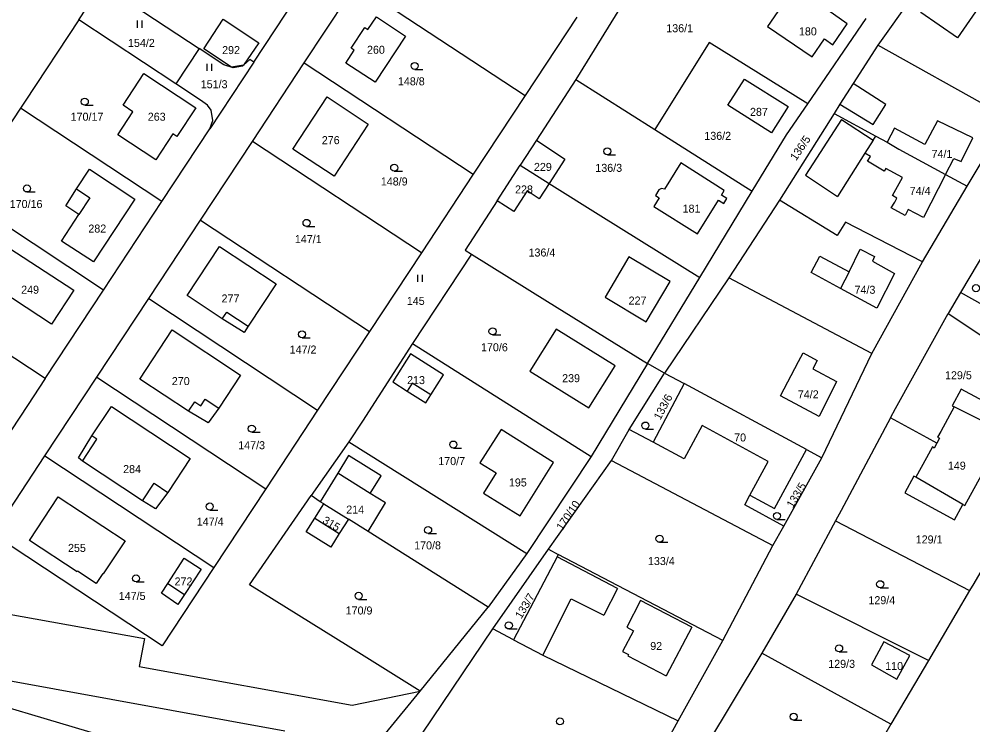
# Model space of a CAD drawing. Extents: x -7483133 to -743169, y -11317770 to -1127091.
# Drawn here: x -746539.5 to -746337, y -1131945.9 to -1131796 of the extents above; entities that cross this region are included whole.
import ezdxf

# ---------------------------------------------------------------- set-up
doc = ezdxf.new("R2010")
doc.units = 0
for name, color, linetype in [('Hranice parcel', 7, 'Continuous'), ('Parcelní čísla', 7, 'Continuous'), ('Vnitřní kresba', 7, 'Continuous'), ('Značky kultur', 7, 'Continuous')]:
    doc.layers.add(name, color=color, linetype=linetype)

msp = doc.modelspace()

# ---------------------------------------------------------------- linework, layer by layer
at = {"layer": 'Hranice parcel'}
for p, q in [((-746343.18, -1131781.93), (-746357.15, -1131801.57)), ((-746489.67, -1131805.13), (-746478.1, -1131787.6)), ((-746526.88, -1131796.16), (-746521.93, -1131788.64)), ((-746521.93, -1131788.64), (-746501.28, -1131802.26)), ((-746478.99, -1131805.28), (-746467.98, -1131788.59)), ((-746467.98, -1131788.59), (-746432.08, -1131812.26)), ((-746421.07, -1131795.57), (-746432.08, -1131812.26)), ((-746372.05, -1131814.02), (-746359.64, -1131795.9)), ((-746506.22, -1131809.78), (-746526.88, -1131796.16)), ((-746329.51, -1131817), (-746357.15, -1131801.57)), ((-746501.28, -1131802.26), (-746506.22, -1131809.78)), ((-746496.04, -1131805.72), (-746501.28, -1131802.26)), ((-746489.67, -1131805.13), (-746499.03, -1131819.32)), ((-746490, -1131821.98), (-746478.99, -1131805.28)), ((-746478.99, -1131805.28), (-746443.09, -1131828.96)), ((-746421.32, -1131808.85), (-746429.68, -1131821.74)), ((-746421.32, -1131808.85), (-746404.51, -1131819.44)), ((-746432.08, -1131812.26), (-746443.09, -1131828.96)), ((-746539.27, -1131814.94), (-746551.66, -1131833.72)), ((-746509.21, -1131834.76), (-746539.27, -1131814.94)), ((-746366.45, -1131816.06), (-746378.06, -1131834.44)), ((-746338.17, -1131831.49), (-746329.51, -1131817)), ((-746509.21, -1131834.76), (-746499.03, -1131819.32)), ((-746404.51, -1131819.44), (-746383.82, -1131832.55)), ((-746501.01, -1131838.68), (-746490, -1131821.98)), ((-746454.1, -1131845.66), (-746490, -1131821.98)), ((-746429.68, -1131821.74), (-746433.1, -1131827.02)), ((-746438.01, -1131834.6), (-746433.1, -1131827.02)), ((-746433.1, -1131827.02), (-746426.94, -1131830.89)), ((-746443.09, -1131828.96), (-746454.1, -1131845.66)), ((-746426.94, -1131830.89), (-746429.05, -1131834.18)), ((-746394.96, -1131850.9), (-746383.82, -1131832.55)), ((-746347.69, -1131847.59), (-746338.17, -1131831.49)), ((-746521.6, -1131853.55), (-746551.66, -1131833.72)), ((-746378.06, -1131834.44), (-746388.82, -1131850.94)), ((-746521.6, -1131853.55), (-746509.21, -1131834.76)), ((-746438.01, -1131834.6), (-746444.83, -1131845.11)), ((-746434.48, -1131836.9), (-746438.01, -1131834.6)), ((-746512.02, -1131855.37), (-746501.01, -1131838.68)), ((-746501.01, -1131838.68), (-746465.11, -1131862.35)), ((-746332.13, -1131841.46), (-746339.57, -1131854.09)), ((-746454.1, -1131845.66), (-746465.11, -1131862.35)), ((-746443.47, -1131845.95), (-746455.99, -1131864.91)), ((-746444.83, -1131845.11), (-746443.47, -1131845.95)), ((-746358.44, -1131867.04), (-746347.69, -1131847.59)), ((-746406.07, -1131869.18), (-746394.96, -1131850.9)), ((-746388.82, -1131850.94), (-746402.47, -1131871.17)), ((-746358.44, -1131867.04), (-746388.82, -1131850.94)), ((-746533.99, -1131872.33), (-746521.6, -1131853.55)), ((-746339.57, -1131854.09), (-746342.22, -1131858.51)), ((-746334.77, -1131856.76), (-746339.57, -1131854.09)), ((-746523.03, -1131872.07), (-746512.02, -1131855.37)), ((-746512.02, -1131855.37), (-746476.13, -1131879.05)), ((-746342.22, -1131858.51), (-746319.24, -1131873.86)), ((-746465.11, -1131862.35), (-746476.13, -1131879.05)), ((-746455.99, -1131864.91), (-746418.01, -1131888.89)), ((-746369.01, -1131889.16), (-746358.44, -1131867.04)), ((-746406.07, -1131869.18), (-746418.01, -1131888.89)), ((-746402.47, -1131871.17), (-746406.07, -1131869.18)), ((-746534.04, -1131888.76), (-746523.03, -1131872.07)), ((-746523.03, -1131872.07), (-746487.14, -1131895.74)), ((-746409.94, -1131883.15), (-746402.47, -1131871.17)), ((-746402.47, -1131871.17), (-746398.27, -1131873.41)), ((-746398.27, -1131873.41), (-746404.9, -1131885.84)), ((-746372.28, -1131887.39), (-746398.27, -1131873.41)), ((-746476.13, -1131879.05), (-746487.14, -1131895.74)), ((-746413.73, -1131889.78), (-746409.94, -1131883.15)), ((-746404.9, -1131885.84), (-746409.94, -1131883.15)), ((-746469.48, -1131885.78), (-746477.5, -1131897.18)), ((-746469.48, -1131885.78), (-746431.68, -1131909.51)), ((-746545.06, -1131905.46), (-746534.04, -1131888.76)), ((-746534.04, -1131888.76), (-746498.15, -1131912.44)), ((-746418.01, -1131888.89), (-746431.68, -1131909.51)), ((-746377.12, -1131903.66), (-746369.01, -1131889.16)), ((-746372.28, -1131887.39), (-746369.01, -1131889.16)), ((-746427.09, -1131908.61), (-746413.73, -1131889.78)), ((-746413.73, -1131889.78), (-746379.44, -1131907.81)), ((-746487.14, -1131895.74), (-746498.15, -1131912.44)), ((-746475.58, -1131898.52), (-746477.5, -1131897.18)), ((-746474.85, -1131898.97), (-746475.58, -1131898.52)), ((-746474.85, -1131898.97), (-746469.61, -1131902.21)), ((-746377.12, -1131903.66), (-746385.43, -1131899.17)), ((-746465.42, -1131904.8), (-746469.61, -1131902.21)), ((-746366.14, -1131902.59), (-746374.51, -1131918.11)), ((-746366.14, -1131902.59), (-746337.68, -1131917.35)), ((-746439.92, -1131920.87), (-746465.42, -1131904.8)), ((-746379.44, -1131907.81), (-746377.12, -1131903.66)), ((-746431.68, -1131909.51), (-746439.92, -1131920.87)), ((-746438.95, -1131925.52), (-746427.09, -1131908.61)), ((-746427.09, -1131908.61), (-746425.01, -1131909.7)), ((-746390.09, -1131927.94), (-746379.44, -1131907.81)), ((-746390.09, -1131927.94), (-746425.01, -1131909.7)), ((-746337.68, -1131917.35), (-746346.4, -1131932.2)), ((-746374.51, -1131918.11), (-746381.8, -1131930.69)), ((-746346.4, -1131932.2), (-746374.51, -1131918.11)), ((-746454.36, -1131938.7), (-746439.92, -1131920.87)), ((-746453.89, -1131947.67), (-746438.95, -1131925.52)), ((-746434.5, -1131927.85), (-746438.95, -1131925.52)), ((-746434.5, -1131927.85), (-746428.29, -1131931.1)), ((-746399.53, -1131945), (-746390.09, -1131927.94)), ((-746428.29, -1131931.1), (-746399.53, -1131945)), ((-746381.8, -1131930.69), (-746395.75, -1131953.81)), ((-746354.37, -1131945.76), (-746381.8, -1131930.69)), ((-746483.07, -1131947.25), (-746560.7, -1131933.13)), ((-746346.4, -1131932.2), (-746354.37, -1131945.76)), ((-746461.71, -1131947.7), (-746454.36, -1131938.7)), ((-746408.25, -1131960.77), (-746399.53, -1131945)), ((-746354.37, -1131945.76), (-746356.8, -1131949.89))]:
    msp.add_line(p, q, dxfattribs=at)
for points in [[(-746397.28, -1131770.07), (-746409.98, -1131790.4), (-746421.32, -1131808.85)], [(-746363.67, -1131796.98), (-746374.76, -1131789.08), (-746380.59, -1131797.61), (-746371.1, -1131804.04), (-746368.51, -1131800.22), (-746366.72, -1131801.44), (-746363.67, -1131796.98)], [(-746494.46, -1131806.19), (-746500.31, -1131802.29), (-746496.17, -1131796.01), (-746488.63, -1131801.02), (-746491.91, -1131805.82), (-746494.46, -1131806.19)], [(-746466.13, -1131797.76), (-746465.44, -1131798.22), (-746463.66, -1131795.54), (-746457.45, -1131799.62), (-746463.9, -1131809.41), (-746470.12, -1131805.34), (-746468.34, -1131802.64), (-746469.02, -1131802.17), (-746466.13, -1131797.76)], [(-746526.88, -1131796.16), (-746538.26, -1131813.41), (-746539.27, -1131814.94)], [(-746372.05, -1131814.02), (-746392.96, -1131800.95), (-746404.51, -1131819.44)], [(-746357.15, -1131801.57), (-746362.37, -1131809.67), (-746365.19, -1131814.06), (-746366.45, -1131816.06)], [(-746489.67, -1131805.13), (-746490.5, -1131804.58), (-746491.91, -1131805.82), (-746492.08, -1131805.97), (-746494.1, -1131806.37), (-746496.04, -1131805.72)], [(-746510.52, -1131825.88), (-746518.59, -1131820.56), (-746515.39, -1131815.67), (-746517.47, -1131814.31), (-746513.02, -1131807.53), (-746502, -1131814.86), (-746506.06, -1131820.92), (-746506.91, -1131820.39), (-746510.52, -1131825.88)], [(-746499.03, -1131819.32), (-746498.38, -1131817.52), (-746498.76, -1131815.38), (-746499.51, -1131814.31), (-746501, -1131813.23), (-746506.22, -1131809.78)], [(-746379.7, -1131820.14), (-746389, -1131814.31), (-746385.5, -1131808.73), (-746376.19, -1131814.56), (-746379.7, -1131820.14)], [(-746481.4, -1131823.61), (-746474.14, -1131812.54), (-746465.37, -1131818.3), (-746472.64, -1131829.35), (-746481.4, -1131823.61)], [(-746383.82, -1131832.55), (-746376.54, -1131820.58), (-746372.05, -1131814.02)], [(-746366.45, -1131816.06), (-746357.6, -1131820.84), (-746355.14, -1131822.17), (-746352.66, -1131823.64), (-746342.8, -1131829.01), (-746338.17, -1131831.49)], [(-746429.68, -1131821.74), (-746423.64, -1131825.73), (-746426.94, -1131830.89)], [(-746523.73, -1131847.59), (-746530.53, -1131843.14), (-746526.83, -1131837.5), (-746529.63, -1131835.64), (-746527.36, -1131832.06), (-746524.58, -1131827.88), (-746514.94, -1131834.22), (-746523.73, -1131847.59)], [(-746389.76, -1131832.4), (-746399, -1131826.54), (-746402.44, -1131832.12)], [(-746429.05, -1131834.18), (-746431.65, -1131832.5), (-746434.48, -1131836.9)], [(-746426.94, -1131830.89), (-746415.96, -1131837.77), (-746394.96, -1131850.9)], [(-746402.44, -1131832.12), (-746403.09, -1131832), (-746403.68, -1131832.25), (-746404.4, -1131833.49), (-746403.6, -1131833.99)], [(-746395.45, -1131841.62), (-746391.02, -1131834.44), (-746389.86, -1131835.15), (-746389.23, -1131834.12), (-746390.38, -1131833.41), (-746389.76, -1131832.4)], [(-746403.6, -1131833.99), (-746404.71, -1131835.79), (-746395.45, -1131841.62)], [(-746347.69, -1131847.59), (-746363.99, -1131839.14), (-746365.8, -1131841.96), (-746378.06, -1131834.44)], [(-746527.94, -1131853.59), (-746532.65, -1131860.81), (-746546.42, -1131851.79), (-746541.73, -1131844.57), (-746527.94, -1131853.59)], [(-746491.75, -1131862.56), (-746496.38, -1131859.65), (-746503.84, -1131854.73), (-746496.98, -1131844.32), (-746484.96, -1131852.24), (-746490.9, -1131861.24), (-746491.75, -1131862.56)], [(-746443.47, -1131845.95), (-746427.32, -1131855.97), (-746406.07, -1131869.18)], [(-746406.32, -1131860.29), (-746401.23, -1131851.72), (-746410.03, -1131846.49), (-746415.09, -1131855.08), (-746406.32, -1131860.29)], [(-746533.99, -1131872.33), (-746543.81, -1131865.86), (-746564.05, -1131852.51)], [(-746354.46, -1131880.72), (-746353.37, -1131878.68), (-746342.22, -1131858.51)], [(-746513.9, -1131872.45), (-746507.05, -1131862.03), (-746492.5, -1131871.6), (-746497.13, -1131878.62), (-746499.39, -1131881.78), (-746503.53, -1131879.26), (-746513.9, -1131872.45)], [(-746412.97, -1131869.62), (-746425.5, -1131861.83), (-746431.03, -1131870.79), (-746418.52, -1131878.56), (-746412.97, -1131869.62)], [(-746455.99, -1131864.91), (-746466.63, -1131881.37), (-746469.48, -1131885.78)], [(-746452.09, -1131875.82), (-746449.39, -1131871.54), (-746456.41, -1131867.08), (-746460.17, -1131873.04), (-746457.09, -1131875.01), (-746453.14, -1131877.48), (-746452.09, -1131875.82)], [(-746533.99, -1131872.33), (-746537.79, -1131878.09), (-746546.37, -1131891.11)], [(-746333.74, -1131890.21), (-746330.25, -1131883.74), (-746330.66, -1131883.52), (-746328.89, -1131880.25), (-746339.47, -1131874.63), (-746341.38, -1131878.14), (-746340.94, -1131878.38), (-746343.79, -1131883.58), (-746344.46, -1131884.81), (-746344.04, -1131885.02), (-746344.6, -1131886.06)], [(-746526.08, -1131889.91), (-746526.95, -1131889.18), (-746524.08, -1131884.54), (-746519.95, -1131878.28), (-746503.2, -1131889.33), (-746507.95, -1131896.52), (-746510.54, -1131899.99), (-746513.32, -1131898.32), (-746526.08, -1131889.91)], [(-746354.46, -1131880.72), (-746364.94, -1131900.36), (-746366.14, -1131902.59)], [(-746344.6, -1131886.06), (-746346.67, -1131884.94), (-746354.46, -1131880.72)], [(-746433.13, -1131901.53), (-746426.01, -1131890.18), (-746437.12, -1131883.14), (-746441.65, -1131890.22)], [(-746344.6, -1131886.06), (-746345.17, -1131887.1), (-746345.57, -1131886.87), (-746346.84, -1131889.17), (-746349.1, -1131893.27), (-746349.5, -1131893.05), (-746351.45, -1131896.64), (-746340.87, -1131902.35), (-746339.07, -1131899.09), (-746338.66, -1131899.32), (-746335.16, -1131892.84)], [(-746465.42, -1131904.8), (-746461.69, -1131898.76), (-746464.95, -1131896.72), (-746462.62, -1131892.99), (-746469.56, -1131888.71), (-746471.81, -1131892.44), (-746475.58, -1131898.52)], [(-746385.43, -1131899.17), (-746384.32, -1131897.11), (-746379.07, -1131899.95), (-746372.28, -1131887.39)], [(-746441.65, -1131890.22), (-746438.2, -1131892.39), (-746440.88, -1131896.67), (-746433.13, -1131901.53)], [(-746454.36, -1131938.7), (-746469.66, -1131929.19), (-746490.63, -1131916.16), (-746477.5, -1131897.18)], [(-746537.36, -1131906.73), (-746531.27, -1131897.47), (-746517.04, -1131906.83), (-746521.67, -1131913.82), (-746521.78, -1131913.76), (-746523.18, -1131915.87), (-746527.14, -1131913.27), (-746527.21, -1131913.37), (-746537.36, -1131906.73)], [(-746469.61, -1131902.21), (-746471.53, -1131905.27), (-746473.31, -1131908.12), (-746478.56, -1131904.89), (-746476.75, -1131902), (-746474.85, -1131898.97)], [(-746545.06, -1131905.46), (-746551.21, -1131914.79), (-746552.36, -1131918.38), (-746542.1, -1131920.25), (-746542.46, -1131922.22), (-746512.94, -1131927.58), (-746514.01, -1131933.49), (-746468.81, -1131941.71), (-746454.36, -1131938.7)], [(-746498.15, -1131912.44), (-746509.16, -1131929.13), (-746545.06, -1131905.46)], [(-746331.51, -1131906.85), (-746336.79, -1131915.84), (-746337.68, -1131917.35)], [(-746504.45, -1131910.49), (-746500.88, -1131912.81), (-746504.4, -1131918.2), (-746505.85, -1131920.3), (-746509.31, -1131917.93), (-746507.95, -1131915.87), (-746504.45, -1131910.49)], [(-746425.01, -1131909.7), (-746425.29, -1131910.22), (-746434.5, -1131927.85)], [(-746350.32, -1131931.16), (-746355.85, -1131928.24), (-746358.46, -1131933.16), (-746353.09, -1131936.15), (-746350.32, -1131931.16)], [(-746513.04, -1131950.81), (-746536.83, -1131943.73), (-746543.47, -1131941.76)]]:
    msp.add_lwpolyline(points, dxfattribs=at)
at = {"layer": 'Vnitřní kresba'}
for p, q in [((-746355.46, -1131814.18), (-746362.37, -1131809.67)), ((-746365.19, -1131814.06), (-746358.15, -1131818.41)), ((-746358.15, -1131818.41), (-746355.46, -1131814.18)), ((-746364.87, -1131817.35), (-746372.49, -1131829.12)), ((-746364.87, -1131817.35), (-746358.14, -1131821.7)), ((-746344.47, -1131817.61), (-746347.15, -1131822.64)), ((-746336.96, -1131821.23), (-746344.47, -1131817.61)), ((-746353.59, -1131819.15), (-746355.14, -1131822.17)), ((-746347.15, -1131822.64), (-746353.59, -1131819.15)), ((-746358.14, -1131821.7), (-746359.91, -1131824.5)), ((-746358.14, -1131821.7), (-746357.6, -1131820.84)), ((-746339.44, -1131826.26), (-746336.96, -1131821.23)), ((-746359.91, -1131824.5), (-746365.69, -1131833.66)), ((-746358.68, -1131825.18), (-746359.91, -1131824.5)), ((-746359.31, -1131826.21), (-746358.68, -1131825.18)), ((-746355.81, -1131828.32), (-746359.31, -1131826.21)), ((-746342.8, -1131829.01), (-746340.98, -1131825.59)), ((-746340.98, -1131825.59), (-746339.44, -1131826.26)), ((-746355.43, -1131827.75), (-746355.81, -1131828.32)), ((-746351.94, -1131829.66), (-746355.43, -1131827.75)), ((-746372.49, -1131829.12), (-746365.69, -1131833.66)), ((-746354.01, -1131833.47), (-746351.94, -1131829.66)), ((-746342.8, -1131829.01), (-746347.43, -1131838.14)), ((-746527.36, -1131832.06), (-746524.5, -1131833.96)), ((-746524.5, -1131833.96), (-746526.83, -1131837.5)), ((-746353.11, -1131834.02), (-746354.01, -1131833.47)), ((-746353.54, -1131834.9), (-746353.11, -1131834.02)), ((-746354.32, -1131836.11), (-746353.54, -1131834.9)), ((-746351.37, -1131837.7), (-746354.32, -1131836.11)), ((-746350.68, -1131836.47), (-746351.37, -1131837.7)), ((-746347.43, -1131838.14), (-746350.68, -1131836.47)), ((-746371.32, -1131849.8), (-746369.44, -1131846.38)), ((-746369.44, -1131846.38), (-746363.27, -1131849.66)), ((-746363.27, -1131849.66), (-746360.93, -1131844.9)), ((-746360.93, -1131844.9), (-746357.84, -1131846.44)), ((-746357.84, -1131846.44), (-746358.31, -1131847.45)), ((-746358.31, -1131847.45), (-746353.62, -1131850)), ((-746365.09, -1131853.19), (-746371.32, -1131849.8)), ((-746363.27, -1131849.66), (-746365.09, -1131853.19)), ((-746353.62, -1131850), (-746357.37, -1131857.38)), ((-746357.37, -1131857.38), (-746365.09, -1131853.19)), ((-746496.38, -1131859.65), (-746495.43, -1131858.22)), ((-746495.43, -1131858.22), (-746490.9, -1131861.24)), ((-746374.01, -1131868.72), (-746373, -1131866.91)), ((-746373, -1131866.91), (-746370.05, -1131868.52)), ((-746377.83, -1131876.03), (-746374.01, -1131868.72)), ((-746370.05, -1131868.52), (-746370.98, -1131870.31)), ((-746370.98, -1131870.31), (-746365.95, -1131872.95)), ((-746365.95, -1131872.95), (-746369.63, -1131880.4)), ((-746456.02, -1131873.33), (-746457.09, -1131875.01)), ((-746452.09, -1131875.82), (-746456.02, -1131873.33)), ((-746500.92, -1131878.11), (-746500.02, -1131876.73)), ((-746500.02, -1131876.73), (-746497.13, -1131878.62)), ((-746369.63, -1131880.4), (-746377.83, -1131876.03)), ((-746503.53, -1131879.26), (-746502.24, -1131877.27)), ((-746502.24, -1131877.27), (-746500.92, -1131878.11)), ((-746330.66, -1131883.52), (-746340.94, -1131878.38)), ((-746394.49, -1131882.3), (-746398.26, -1131889.38)), ((-746380.47, -1131889.98), (-746394.49, -1131882.3)), ((-746523.02, -1131885.25), (-746524.08, -1131884.54)), ((-746526.08, -1131889.91), (-746523.02, -1131885.25)), ((-746398.26, -1131889.38), (-746404.9, -1131885.84)), ((-746384.32, -1131897.11), (-746380.47, -1131889.98)), ((-746464.95, -1131896.72), (-746471.81, -1131892.44)), ((-746339.07, -1131899.09), (-746349.1, -1131893.27)), ((-746513.32, -1131898.32), (-746510.87, -1131894.59)), ((-746510.87, -1131894.59), (-746507.95, -1131896.52)), ((-746476.75, -1131902), (-746471.53, -1131905.27)), ((-746412.42, -1131916.94), (-746425.29, -1131910.22)), ((-746507.95, -1131915.87), (-746504.4, -1131918.2)), ((-746412.42, -1131916.94), (-746415.37, -1131922.58)), ((-746428.29, -1131931.1), (-746422.28, -1131919.11)), ((-746422.28, -1131919.11), (-746415.37, -1131922.58)), ((-746407.53, -1131919.5), (-746410.48, -1131925.14)), ((-746396.69, -1131925.16), (-746407.53, -1131919.5)), ((-746410.48, -1131925.14), (-746409.03, -1131925.9)), ((-746396.69, -1131925.16), (-746402.08, -1131935.48)), ((-746409.03, -1131925.9), (-746411.35, -1131930.29)), ((-746411.35, -1131930.29), (-746410.1, -1131930.95)), ((-746410.1, -1131930.95), (-746410.24, -1131931.22)), ((-746410.24, -1131931.22), (-746402.08, -1131935.48))]:
    msp.add_line(p, q, dxfattribs=at)
msp.add_lwpolyline([(-746333.21, -1131789.79), (-746340.23, -1131799.97), (-746348.05, -1131794.58), (-746341.05, -1131784.42), (-746333.21, -1131789.79)], dxfattribs=at)
at = {"layer": 'Značky kultur'}
for p, q in [((-746514.38, -1131797.84), (-746514.38, -1131796.34)), ((-746513.38, -1131797.84), (-746513.38, -1131796.34)), ((-746499.57, -1131807.01), (-746499.57, -1131805.51)), ((-746498.57, -1131807.01), (-746498.57, -1131805.51)), ((-746455.52, -1131806.71), (-746453.77, -1131806.71)), ((-746525.59, -1131814.3), (-746523.84, -1131814.3)), ((-746414.6, -1131824.84), (-746412.85, -1131824.84)), ((-746459.87, -1131828.32), (-746458.12, -1131828.32)), ((-746537.87, -1131832.72), (-746536.12, -1131832.72)), ((-746478.49, -1131840.04), (-746476.74, -1131840.04)), ((-746454.88, -1131851.82), (-746454.88, -1131850.32)), ((-746453.88, -1131851.82), (-746453.88, -1131850.32)), ((-746479.45, -1131863.7), (-746477.7, -1131863.7)), ((-746438.99, -1131863.07), (-746437.24, -1131863.07)), ((-746406.52, -1131883.08), (-746404.77, -1131883.08)), ((-746490.11, -1131883.74), (-746488.36, -1131883.74)), ((-746447.31, -1131887.11), (-746445.56, -1131887.11)), ((-746499.05, -1131900.27), (-746497.3, -1131900.27)), ((-746378.57, -1131902.27), (-746376.82, -1131902.27)), ((-746452.67, -1131905.27), (-746450.92, -1131905.27)), ((-746403.52, -1131907.12), (-746401.77, -1131907.12)), ((-746514.71, -1131915.53), (-746512.96, -1131915.53)), ((-746356.65, -1131916.77), (-746354.9, -1131916.77)), ((-746467.42, -1131919.24), (-746465.67, -1131919.24)), ((-746435.53, -1131925.52), (-746433.78, -1131925.52)), ((-746365.38, -1131930.4), (-746363.63, -1131930.4)), ((-746375.03, -1131944.9), (-746373.28, -1131944.9))]:
    msp.add_line(p, q, dxfattribs=at)
for centre in [(-746455.52, -1131805.96), (-746525.59, -1131813.55), (-746414.6, -1131824.09), (-746459.87, -1131827.57), (-746537.87, -1131831.97), (-746478.49, -1131839.29), (-746336.3, -1131853.15), (-746479.45, -1131862.95), (-746438.99, -1131862.32), (-746490.11, -1131882.99), (-746406.52, -1131882.33), (-746447.31, -1131886.36), (-746499.05, -1131899.52), (-746378.57, -1131901.52), (-746452.67, -1131904.52), (-746403.52, -1131906.37), (-746514.71, -1131914.78), (-746356.65, -1131916.02), (-746467.42, -1131918.49), (-746435.53, -1131924.77), (-746365.38, -1131929.65), (-746375.03, -1131944.15), (-746424.67, -1131945.15)]:
    msp.add_circle(centre, 0.75, dxfattribs=at)

# ---------------------------------------------------------------- texts
at = {"layer": 'Parcelní čísla'}
for s, p in [('136/1', (-746402.08, -1131798.8)), ('180', (-746373.91, -1131799.47)), ('154/2', (-746516.41, -1131801.92)), ('292', (-746496.42, -1131803.44)), ('260', (-746465.65, -1131803.37)), ('151/3', (-746500.96, -1131810.69)), ('148/8', (-746459.08, -1131810.07)), ('170/17', (-746528.59, -1131817.59)), ('263', (-746512.21, -1131817.59)), ('287', (-746384.3, -1131816.56)), ('136/2', (-746394, -1131821.65)), ('276', (-746475.25, -1131822.57)), ('74/1', (-746345.74, -1131825.5)), ('229', (-746430.19, -1131828.25)), ('136/3', (-746417.15, -1131828.45)), ('148/9', (-746462.71, -1131831.34)), ('228', (-746434.2, -1131833.03)), ('74/4', (-746350.38, -1131833.35)), ('170/16', (-746541.53, -1131836.13)), ('181', (-746398.62, -1131837.11)), ('282', (-746524.83, -1131841.34)), ('147/1', (-746480.97, -1131843.57)), ('136/4', (-746431.34, -1131846.43)), ('249', (-746539.1, -1131854.33)), ('74/3', (-746362.1, -1131854.34)), ('277', (-746496.54, -1131856.19)), ('145', (-746457.19, -1131856.7)), ('227', (-746410.08, -1131856.63)), ('170/6', (-746441.43, -1131866.55)), ('147/2', (-746482.07, -1131867.03)), ('129/5', (-746342.88, -1131872.49)), ('270', (-746507.1, -1131873.73)), ('213', (-746457.13, -1131873.52)), ('239', (-746424.2, -1131873.12)), ('74/2', (-746374.14, -1131876.55)), ('70', (-746387.67, -1131885.7)), ('147/3', (-746493, -1131887.35)), ('170/7', (-746450.51, -1131890.72)), ('284', (-746517.45, -1131892.42)), ('149', (-746342.27, -1131891.69)), ('195', (-746435.51, -1131895.26)), ('214', (-746470.06, -1131901.02)), ('147/4', (-746501.8, -1131903.57)), ('255', (-746529.15, -1131909.16)), ('170/8', (-746455.63, -1131908.62)), ('129/1', (-746349.1, -1131907.36)), ('133/4', (-746405.97, -1131911.95)), ('272', (-746506.52, -1131916.28)), ('147/5', (-746518.37, -1131919.36)), ('129/4', (-746359.15, -1131920.26)), ('170/9', (-746470.18, -1131922.45)), ('92', (-746405.49, -1131929.99)), ('129/3', (-746367.68, -1131933.78)), ('110', (-746355.59, -1131934.24))]:
    msp.add_text(s, height=1.7, dxfattribs=at).set_placement(p)
for s, rotation, p in [('136/5', 56, (-746374.51, -1131826.2)), ('133/6', 62, (-746403.36, -1131881.26)), ('133/5', 59, (-746375.2, -1131899.96)), ('170/10', 56, (-746424.17, -1131904.75)), ('315', 329, (-746475.27, -1131902.92)), ('133/7', 59, (-746432.87, -1131923.49))]:
    msp.add_text(s, height=1.7, rotation=rotation, dxfattribs=at).set_placement(p)

doc.saveas('drawing.dxf')
